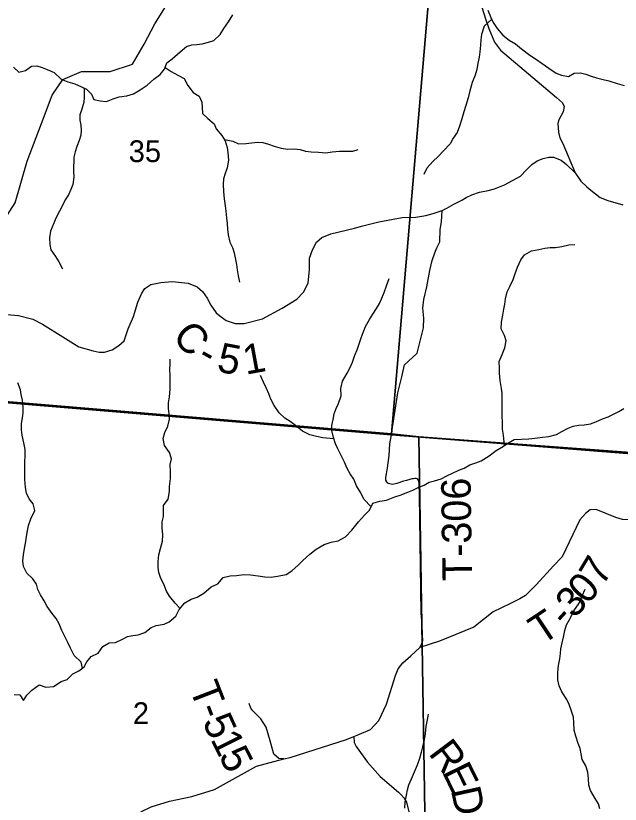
# Model space of a CAD drawing. Extents: x 1715311 to 2083412, y 146837 to 553079.
# Drawn here: x 1908696 to 1914828, y 339371 to 347369 of the extents above; entities that cross this region are included whole.
import ezdxf

# ---------------------------------------------------------------- set-up
doc = ezdxf.new("R2010")
doc.units = 0
for name, color, linetype in [('GM_X_County_Road', 7, 'Continuous'), ('GM_X_County_Road_Text', 7, 'Continuous'), ('GM_X_Minor_River', 7, 'Continuous'), ('GM_X_Section', 7, 'Continuous'), ('GM_X_Section_Text', 7, 'Continuous'), ('GM_X_Township', 7, 'Continuous'), ('GM_X_Township_Road', 7, 'Continuous'), ('GM_X_Township_Road_Text', 7, 'Continuous'), ('GM_X_Township_ROW', 7, 'Continuous')]:
    doc.layers.add(name, color=color, linetype=linetype)

msp = doc.modelspace()

# ---------------------------------------------------------------- linework, layer by layer
at = {"layer": 'GM_X_County_Road'}
for points in [[(1913423, 347455.2), (1913460.5, 347338.9), (1913494.3, 347239.5), (1913551.3, 347102.3), (1913613, 347021), (1914180.2, 346541.4), (1914243.6, 346486.1), (1914258.2, 346450.3), (1914250.1, 346395), (1914206.2, 346312.1), (1914194.9, 346276.3), (1914202.8, 346186.8), (1914217.1, 346131.9), (1914245.7, 346074.6), (1914372.3, 345775.9)], [(1908607, 344338.8), (1908723.2, 344329.7), (1908869.1, 344291), (1908967.1, 344240.8), (1909174.6, 344110.9), (1909335, 344009.7), (1909481.4, 343971.2), (1909543.1, 343955.8), (1909597, 343955.8), (1909674, 343978.9), (1909743.4, 344025.2), (1909797.3, 344071.4), (1909835.8, 344194.6), (1909889.7, 344317.9), (1909936, 344464.2), (1909974.5, 344556.7), (1910005.3, 344602.9), (1910066.9, 344641.4), (1910167.1, 344664.6), (1910282.7, 344672.3), (1910444.5, 344656.9), (1910536.9, 344618.3), (1910590.9, 344572.1), (1910637.1, 344502.8), (1910675.6, 344433.5), (1910729.5, 344356.4), (1910768.1, 344325.7), (1910829.7, 344279.4), (1910922.1, 344248.6), (1911014.6, 344248.6), (1911199.5, 344294.8), (1911399.8, 344402.7), (1911546.2, 344495.2), (1911615.5, 344564.5), (1911661.8, 344656.9), (1911677.1, 344795.6), (1911677.1, 344911.2), (1911708, 344995.9), (1911746.5, 345072.9), (1911800.4, 345119.2), (1911892.9, 345157.7), (1912131.3, 345215.9), (1912217.3, 345238.9), (1912380.2, 345277.8), (1912617.7, 345323.4), (1912754.3, 345326.4), (1912857.1, 345343.3), (1912932.2, 345361.7), (1913022.4, 345394.3), (1913067.8, 345417.8), (1913141, 345456.3), (1913221.9, 345498.7), (1913264.3, 345525.1), (1913324, 345551.4), (1913400.4, 345580), (1913488.8, 345596.7), (1913553.2, 345613.5), (1913655.9, 345654.1), (1913815.9, 345742.5), (1913878, 345807), (1913930.5, 345859.5), (1913985.4, 345897.8), (1914045.2, 345921.7), (1914102.4, 345936), (1914150.2, 345933.6), (1914229, 345905), (1914283.9, 345861.9), (1914372.3, 345775.9)], [(1914372.3, 345775.9), (1914429.6, 345689.9), (1914489.3, 345632.6), (1914529.9, 345599.1), (1914624.1, 345525.8), (1914701.1, 345494.9), (1914854.7, 345451)]]:
    msp.add_lwpolyline(points, dxfattribs=at)
at = {"layer": 'GM_X_Minor_River'}
for points in [[(1908672.3, 346848.1), (1908728, 346797.9), (1908796, 346813.6), (1908856, 346857.5), (1908910, 346861.2), (1908963.9, 346843), (1909015.7, 346822.8), (1909087.5, 346792.5), (1909155.2, 346726.2), (1909225, 346698), (1909294.8, 346677.7), (1909362.6, 346647.4), (1909414.5, 346623.2), (1909466.2, 346573), (1909488, 346520.9), (1909553.8, 346504.6), (1909617.7, 346498.4), (1909685.7, 346526.2), (1909745.7, 346546), (1909823.7, 346557.7), (1909891.7, 346577.4), (1909957.7, 346617.2), (1910029.8, 346665), (1910095.9, 346724.7), (1910162, 346772.5), (1910206.2, 346828.4), (1910228.4, 346892.3), (1910284.5, 346932.1), (1910362.6, 347003.9), (1910428.8, 347057.7), (1910482.7, 347073.5), (1910534.7, 347079.3), (1910586.6, 347085.1), (1910652.6, 347100.9), (1910704.6, 347118.7), (1910768.8, 347178.5), (1910806.9, 347240.4), (1910853.1, 347308.2), (1910899.3, 347380.1)], [(1913484.2, 347426.5), (1913515.8, 347352.4), (1913539.6, 347302.2), (1913579.3, 347240.1), (1913639, 347171.8), (1913702.7, 347121.5), (1913764.5, 347083.3), (1913828.3, 347035), (1913911.9, 346968.7), (1913979.6, 346924.4), (1914037.4, 346886.2), (1914105.2, 346835.9), (1914176.9, 346787.6), (1914232.7, 346767.4), (1914304.6, 346753.1), (1914362.6, 346786.9), (1914424.6, 346790.7), (1914480.4, 346776.5), (1914532.3, 346756.2), (1914588.2, 346740), (1914640, 346725.8), (1914713.9, 346707.5), (1914797.7, 346683.2), (1914869.5, 346662.9)], [(1913524.1, 347335), (1913447.6, 347264.6), (1913419.3, 347180.6), (1913415.1, 347126.6), (1913410.9, 347070.6), (1913404.7, 347002.6), (1913396.5, 346950.6), (1913384.3, 346886.6), (1913374.1, 346822.6), (1913355.9, 346766.6), (1913325.6, 346690.7), (1913301.4, 346608.7), (1913285.1, 346536.8), (1913262.8, 346458.8), (1913242.6, 346394.8), (1913220.4, 346322.9), (1913196.2, 346248.9), (1913173.9, 346185), (1913133.8, 346127.1), (1913103.6, 346071.2), (1913035.4, 345997.4), (1912979.3, 345939.6), (1912929.2, 345895.7), (1912867, 345823.9), (1912834.8, 345760)], [(1910211.8, 346844.7), (1910272, 346802.1), (1910341.8, 346765.8), (1910405.6, 346731.6), (1910441.3, 346661.4), (1910496.9, 346589.2), (1910556.7, 346554.9), (1910584.5, 346492.8), (1910586.3, 346442.8), (1910592, 346376.7), (1910645.8, 346326.5), (1910709.5, 346272.2), (1910729.3, 346222.1), (1910786.9, 346153.8), (1910820.7, 346101.7), (1910840.4, 346031.6), (1910848.2, 345981.5), (1910853.9, 345905.5), (1910841.6, 345827.5), (1910821.5, 345769.5), (1910805.3, 345715.5), (1910801.1, 345657.5), (1910802.8, 345587.5), (1910810.5, 345511.4), (1910820.2, 345441.3), (1910828, 345387.3), (1910833.8, 345319.2), (1910839.6, 345263.2), (1910845.3, 345203.1), (1910851.1, 345147.1), (1910866.8, 345071), (1910896.6, 345018.9), (1910912.3, 344964.8), (1910926.1, 344896.7), (1910933.9, 344844.6), (1910943.7, 344790.6), (1910953.4, 344732.5), (1910965.2, 344666.4)], [(1909390.7, 346634.3), (1909390.2, 346541.3), (1909388, 346491.3), (1909365.8, 346421.3), (1909345.6, 346363.3), (1909347.4, 346309.3), (1909355.2, 346259.2), (1909361, 346209.2), (1909354.8, 346157.2), (1909340.6, 346105.2), (1909316.4, 346043.3), (1909298.2, 345989.3), (1909284.1, 345935.3), (1909283.5, 345795.3), (1909285.3, 345733.2), (1909275, 345657.2), (1909254.9, 345605.3), (1909230.7, 345553.3), (1909198.6, 345501.5), (1909168.4, 345437.5), (1909140.2, 345385.6), (1909102, 345315.7), (1909083.8, 345263.8), (1909049.6, 345183.8), (1909037.3, 345115.9), (1909041.1, 345047.8), (1909052.9, 344995.7), (1909098.6, 344925.5), (1909132.3, 344871.4), (1909170, 344801.2)], [(1910813.4, 346113), (1910898.6, 346095.4), (1910956.4, 346071.2), (1911032.3, 346072.9), (1911086.3, 346078.7), (1911152.2, 346086.5), (1911204.1, 346082.2), (1911260, 346066), (1911317.8, 346045.8), (1911387.7, 346027.5), (1911451.6, 346017.3), (1911527.5, 346019), (1911581.4, 346010.8), (1911635.2, 345994.6), (1911693.1, 345988.4), (1911767, 345984.1), (1911840.9, 345977.8), (1911906.9, 345989.6), (1911980.8, 345995.3), (1912050.7, 345997.1), (1912116.6, 345996.8), (1912168.6, 346012.6)], [(1913653.3, 343009.4), (1913643.9, 343113.7), (1913634.2, 343175.7), (1913632.4, 343245.8), (1913630.7, 343305.8), (1913628.9, 343363.8), (1913631.1, 343429.9), (1913629.3, 343483.9), (1913629.5, 343537.9), (1913623.7, 343588), (1913610, 343670.1), (1913602.3, 343742.1), (1913602.5, 343794.1), (1913600.8, 343862.2), (1913629, 343934.1), (1913659.2, 344000), (1913669.5, 344072), (1913653.7, 344126.1), (1913622, 344192.3), (1913622.2, 344260.3), (1913638.5, 344332.3), (1913648.7, 344394.3), (1913656.9, 344444.3), (1913665, 344496.3), (1913681.3, 344568.2), (1913707.4, 344622.2), (1913741.7, 344694.1), (1913757.8, 344746), (1913786.1, 344820), (1913820.3, 344891.9), (1913856.5, 344943.8), (1913928.5, 344983.5), (1914002.5, 344999.3), (1914062.4, 345011), (1914118.4, 345016.8), (1914172.3, 345018.6), (1914234.3, 345028.4), (1914306.2, 345044.1), (1914368.2, 345049.9)], [(1912300.6, 342387.5), (1912227.4, 342466.7), (1912195.6, 342528.8), (1912153.9, 342599), (1912124.2, 342667.1), (1912088.5, 342721.3), (1912058.7, 342775.4), (1912031, 342841.6), (1911997.3, 342909.7), (1911963.6, 342975.9), (1911939.8, 343028), (1911918.1, 343090.1), (1911902.4, 343162.2), (1911902.6, 343214.2), (1911914.8, 343272.2), (1911927, 343330.2), (1911947.1, 343384.1), (1911971.3, 343436.1), (1911997.5, 343514), (1911993.8, 343588.1), (1912012.1, 343662), (1912058.3, 343743.9), (1912088.5, 343799.8), (1912110.7, 343855.8), (1912134.9, 343927.7), (1912159.1, 343981.6), (1912181.3, 344041.6), (1912201.5, 344101.5), (1912219.7, 344157.5), (1912245.8, 344215.4), (1912284, 344287.3), (1912318.2, 344343.2), (1912354.4, 344399.1), (1912384.5, 344451), (1912410.7, 344505), (1912432.9, 344560.9), (1912457.1, 344628.8), (1912483.3, 344702.8)], [(1910362.6, 341358), (1910311.9, 341411.4), (1910254.2, 341481.6), (1910224.5, 341533.8), (1910202.7, 341591.9), (1910163.1, 341670.1), (1910149.3, 341720.1), (1910139.5, 341772.2), (1910139.7, 341832.2), (1910146, 341902.2), (1910164.2, 341966.2), (1910186.4, 342038.1), (1910188.6, 342104.2), (1910180.9, 342174.2), (1910183.1, 342234.2), (1910193.3, 342288.2), (1910193.6, 342350.2), (1910195.8, 342402.3), (1910243.9, 342464.1), (1910254.2, 342542.1), (1910254.4, 342594.1), (1910266.7, 342674.1), (1910264.9, 342744.2), (1910263.2, 342818.2), (1910275.4, 342874.2), (1910255.7, 342938.3), (1910206, 343010.5), (1910192.3, 343080.6), (1910208.5, 343140.5), (1910238.7, 343206.5), (1910256.9, 343278.4), (1910253.1, 343330.5), (1910247.3, 343386.5), (1910245.6, 343442.5), (1910255.8, 343502.5), (1910264, 343582.5), (1910264.2, 343634.6), (1910262.6, 343718.6), (1910260.8, 343780.6), (1910261, 343836.7), (1910263.2, 343886.7)], [(1911922.9, 343076.3), (1911812.2, 343086.5), (1911748.3, 343102.8), (1911678.5, 343117), (1911606.7, 343155.3), (1911533, 343213.6), (1911479.3, 343253.8), (1911427.4, 343288), (1911367.7, 343342.3), (1911316.1, 343414.5), (1911284.3, 343480.7), (1911264.6, 343532.8), (1911238.8, 343586.9), (1911211.1, 343651), (1911177.4, 343719.2)], [(1909372.5, 340752.2), (1909358.9, 340810.7), (1909287.3, 340879), (1909251.6, 340953.2), (1909223.8, 341011.3), (1909164.4, 341131.6), (1909136.6, 341199.7), (1909104.9, 341255.9), (1909067.1, 341306), (1909015.5, 341378.3), (1908983.7, 341434.4), (1908948, 341496.6), (1908920.2, 341548.7), (1908906.4, 341604.8), (1908870.7, 341658.9), (1908807, 341715.2), (1908773.3, 341783.4), (1908769.5, 341839.4), (1908773.7, 341899.4), (1908783.9, 341963.4), (1908798.2, 342037.4), (1908806.4, 342087.4), (1908814.6, 342145.4), (1908824.8, 342197.3), (1908849, 342265.3), (1908891.2, 342349.1), (1908871.5, 342419.3), (1908833.8, 342469.4), (1908806, 342527.6), (1908794.2, 342583.6), (1908788.5, 342663.7), (1908786.7, 342717.7), (1908787, 342793.7), (1908789.2, 342849.8), (1908791.4, 342899.8), (1908791.7, 342969.8), (1908777.9, 343035.9), (1908762.3, 343116), (1908754.5, 343168), (1908754.7, 343232), (1908764.9, 343290), (1908771.1, 343340), (1908771.3, 343400.1), (1908763.6, 343468.1), (1908751.8, 343526.2), (1908744, 343576.2), (1908716.3, 343646.4)], [(1909883.2, 341080.9), (1909937.2, 341088.7), (1910007.2, 341112.4), (1910069.3, 341162.2), (1910121.3, 341184), (1910203.3, 341197.7), (1910253.3, 341221.5), (1910319.4, 341279.3), (1910353.6, 341347.2), (1910409.8, 341415), (1910475.9, 341450.8), (1910537.8, 341470.6), (1910603.9, 341512.3), (1910678, 341576.1), (1910746.1, 341607.8), (1910800.2, 341671.7), (1910872.2, 341687.4), (1910934.1, 341691.2), (1911010.1, 341700.9), (1911078, 341696.6), (1911153.8, 341686.3), (1911221.7, 341678.1), (1911287.6, 341675.8), (1911351.6, 341683.6), (1911439.5, 341701.3), (1911495.6, 341737.1), (1911559.7, 341796.9), (1911609.8, 341844.7), (1911678, 341908.5), (1911744.1, 341958.2), (1911824.2, 342006), (1911896.2, 342027.7), (1911968.1, 342041.4), (1912042.2, 342083.2), (1912106.3, 342151), (1912174.6, 342236.8), (1912234.7, 342304.6), (1912284.9, 342354.4), (1912319.1, 342426.3), (1912391.1, 342444), (1912457, 342453.8), (1912543, 342487.5), (1912595, 342505.3), (1912675, 342535), (1912725, 342556.8), (1912779.1, 342582.6), (1912839.1, 342608.4), (1912891.1, 342636.2), (1912945.1, 342650.1), (1913011.1, 342671.8), (1913069.1, 342703.6), (1913127.2, 342729.4), (1913191.2, 342759.2), (1913245.2, 342781), (1913303.2, 342812.8), (1913363.2, 342834.6), (1913419.2, 342854.4), (1913499.3, 342906.1), (1913569.4, 342957.9), (1913627.5, 342991.7), (1913685.6, 343031.5), (1913751.6, 343069.2), (1913827.5, 343073), (1913901.4, 343076.7), (1913987.4, 343088.4), (1914039.3, 343094.2), (1914103.3, 343101.9), (1914181.3, 343121.7), (1914235.3, 343153.5), (1914299.3, 343185.2), (1914351.3, 343205.1), (1914403.3, 343214.9), (1914463.3, 343220.6), (1914527.2, 343230.4), (1914581.2, 343250.2), (1914649.2, 343280), (1914707.2, 343299.8), (1914761.3, 343327.6), (1914815.3, 343353.4), (1914865.3, 343385.2)], [(1914622.6, 339324.2), (1914606.8, 339374.3), (1914573, 339428.4), (1914527.4, 339510.7), (1914509.6, 339564.8), (1914505.8, 339626.8), (1914498.1, 339694.8), (1914478.4, 339761), (1914442.7, 339825.1), (1914430.9, 339883.2), (1914421.1, 339935.2), (1914401.3, 339987.3), (1914377.6, 340061.5), (1914359.9, 340121.6), (1914356.2, 340201.6), (1914354.4, 340253.6), (1914330.7, 340325.8), (1914308.9, 340381.9), (1914285.1, 340432), (1914237.5, 340510.2), (1914207.8, 340572.4), (1914196, 340634.4), (1914194.3, 340708.5), (1914202.5, 340776.5), (1914216.8, 340846.5), (1914222.9, 340898.5), (1914227.1, 340948.5), (1914239.3, 341008.4), (1914253.5, 341064.4), (1914267.7, 341132.4), (1914283.9, 341190.4), (1914324.2, 341260.2), (1914356.4, 341332.2), (1914410.6, 341410), (1914442.8, 341483.9), (1914471, 341551.8)], [(1908678.6, 340483.2), (1908738.5, 340478.9), (1908774.2, 340422.8), (1908808.4, 340476.7), (1908860.5, 340528.5), (1908932.6, 340582.2), (1909000.4, 340560), (1909078.4, 340563.7), (1909156.5, 340617.4), (1909218.4, 340637.2), (1909274.6, 340693), (1909336.6, 340724.8), (1909388.7, 340764.6), (1909416.9, 340816.5), (1909461, 340870.4), (1909531, 340902.1), (1909581.2, 340972), (1909643.3, 341007.7), (1909709.2, 341011.5), (1909779.2, 341045.2), (1909831.3, 341071.1), (1909883.2, 341080.9)], [(1912643.2, 339329.6), (1912645.4, 339395.7), (1912661.6, 339461.6), (1912671.8, 339515.6), (1912684, 339567.6), (1912712.2, 339629.5), (1912740.4, 339699.5), (1912770.6, 339771.4), (1912794.9, 339839.3), (1912811.1, 339899.3), (1912825.2, 339953.2), (1912841.5, 340023.2), (1912853.7, 340089.2), (1912860, 340159.2), (1912868.1, 340211.2), (1912884.4, 340285.2)]]:
    msp.add_lwpolyline(points, dxfattribs=at)
at = {"layer": 'GM_X_Section'}
for points in [[(1907522.6, 348953.6), (1912974.4, 348592.5), (1912507.2, 343126.9), (1907495.6, 343547.1), (1907063.6, 343582)], [(1912974.4, 348592.5), (1918430.1, 348149.3), (1918409.6, 347873.3), (1917995, 342711.6), (1912785.2, 343098.3), (1912507.2, 343126.9)], [(1912507.2, 343126.9), (1912785.2, 343098.3), (1912879.1, 337177.5), (1906715.7, 337800.2), (1907495.6, 343547.1)], [(1917995, 342711.6), (1917539.2, 336943.9), (1912879.1, 337177.5), (1912785.2, 343098.3)]]:
    msp.add_lwpolyline(points, close=True, dxfattribs=at)
at = {"layer": 'GM_X_Township'}
for points in [[(1919699.2, 363864.4), (1919439.1, 360580.1), (1918983.9, 354830.3), (1918871.7, 353413.6), (1918282.3, 346303.2), (1917980.7, 342685.3), (1915843.3, 342854.6), (1912506.3, 343119), (1908092.4, 343486.1), (1907016, 343561.4), (1905608.6, 343671.6), (1902260.4, 343933.5), (1900188.2, 344104.1), (1897396, 344333.9), (1896407.1, 344384.9)], [(1895778.9, 336658.8), (1896008.1, 339457.6), (1896188.7, 341713.2), (1896407.1, 344384.9), (1897396, 344333.9), (1900188.2, 344104.1), (1902260.4, 343933.5), (1905608.6, 343671.6), (1907016, 343561.4), (1908092.4, 343486.1), (1912506.3, 343119), (1915843.3, 342854.6), (1917980.7, 342685.3), (1917862.7, 341233.1), (1917737.8, 339603.6), (1917500.7, 336917.9)]]:
    msp.add_lwpolyline(points, dxfattribs=at)
at = {"layer": 'GM_X_Township_Road'}
for points in [[(1912510.8, 343148.3), (1912571.2, 343545), (1912611.1, 343707.2), (1912641, 343827), (1912764.4, 343941.6), (1912768.6, 343945.8), (1912833.3, 344204.4), (1912835.3, 344301.2), (1912827.2, 344404.2), (1912835.3, 344490.9), (1912865.6, 344618), (1912896.6, 344784.6), (1912920.4, 344885.9), (1912945.9, 344964.3), (1912967.9, 345013.6), (1912997, 345077), (1913002.8, 345200.6), (1913016.3, 345279), (1913022.4, 345394.3)], [(1912820.2, 341014.3), (1912824.6, 341031.2), (1912822.2, 341082.4), (1912819, 341195.9), (1912807.6, 341308), (1912791.1, 342507.3), (1912787.7, 342620.9), (1912783.8, 342650.8), (1912772.3, 342671), (1912756.5, 342674.5), (1912745.8, 342674), (1912731.4, 342672.3), (1912714.4, 342670.6), (1912694.1, 342665.5), (1912661.4, 342654.8), (1912631, 342646.8), (1912563.4, 342623.8), (1912518.2, 342613.2), (1912478.5, 342622.7), (1912472.3, 342626.5), (1912459.8, 342640.2), (1912451.1, 342657.6), (1912451.1, 342686.2), (1912457.6, 342722), (1912468.4, 342783.5), (1912483.6, 342906.9), (1912490.1, 343025.2), (1912506.3, 343119), (1912510.8, 343148.3)], [(1915240, 342261.9), (1914937.2, 342255.5), (1914851.5, 342258.5), (1914784, 342278.2), (1914674.4, 342323.2), (1914584.5, 342359.7), (1914522.6, 342357), (1914474.8, 342320.4), (1914418.6, 342255.7), (1914238.5, 341881.1), (1914234.8, 341878.7), (1914151.6, 341788.9), (1913980.1, 341600.5), (1913868.8, 341488.4), (1913811.4, 341453.9), (1913710, 341403.5), (1913538.6, 341322.4), (1913342.1, 341167.2), (1913252.1, 341130.8), (1912993.4, 341023.4), (1912796, 340962.1)], [(1912159.3, 340071.2), (1912295.7, 340130.4), (1912380, 340221.7), (1912458.7, 340387), (1912549.1, 340678.1), (1912574.9, 340743.4), (1912623.8, 340803.9), (1912703.3, 340877.8), (1912796, 340962.1), (1912815.8, 340997), (1912820.2, 341014.3)], [(1911414.5, 339832.2), (1911363.8, 339836.4), (1911314.6, 339877.5), (1911297.3, 339939.2), (1911278, 340012.4), (1911235.6, 340151.2), (1911183.6, 340238), (1911100.8, 340318.9), (1911080.7, 340345.2), (1911062.9, 340391.1)], [(1911414.5, 339832.2), (1911479, 339845), (1912051.1, 340028.5), (1912126.5, 340057), (1912159.3, 340071.2)], [(1912126.5, 340057), (1912128.6, 339995.8), (1912148.9, 339955.1), (1912263, 339798.1), (1912391.4, 339653.4), (1912578.4, 339494.1), (1912606.4, 339464.6), (1912638, 339431.1), (1912658.4, 339392.4), (1912699.2, 339225.2)]]:
    msp.add_lwpolyline(points, dxfattribs=at)
at = {"layer": 'GM_X_Township_ROW'}
for points in [[(1908309.7, 344290.1), (1908295.6, 344500.3), (1908331.6, 344824.4), (1908427.7, 345064.5), (1908691.8, 345472.7), (1908811.9, 345892.9), (1908956, 346277), (1909064, 346565.2), (1909172.1, 346721.3), (1909364.2, 346805.3), (1909652.3, 346805.3), (1909880.4, 346877.4), (1910000.5, 347081.5), (1910108.5, 347285.6), (1910215.3, 347459)], [(1909322.6, 333350.6), (1909398, 333349.7), (1909460.9, 333342.4), (1909493.6, 333341), (1909507.2, 333357.3), (1909742.1, 337462.7), (1909820.5, 339017.1), (1909828.7, 339094.8), (1909860.2, 339185.5), (1909911.5, 339244.7), (1909970.7, 339296), (1910069.3, 339343.4), (1910257, 339400.3), (1910481.3, 339448.4), (1910713.7, 339520.5), (1911139.7, 339755.6), (1911414.5, 339832.2)]]:
    msp.add_lwpolyline(points, dxfattribs=at)

# ---------------------------------------------------------------- texts
at = {"layer": 'GM_X_County_Road_Text'}
for s, rotation, p in [('C', 312.44907, (1910273, 344105)), ('5', 349.10697, (1910726.8, 343762.7)), ('1', 10.34536, (1911029, 343727.2)), ('-', 330.91952, (1910521.8, 343858))]:
    msp.add_text(s, height=300, rotation=rotation, dxfattribs=at).set_placement(p)
at = {"layer": 'GM_X_Section_Text'}
for s, p in [('35', (1909841.7, 345884.6)), ('2', (1909883.5, 340183.8))]:
    msp.add_text(s, height=221, rotation=0.00001, dxfattribs=at).set_placement(p)
at = {"layer": 'GM_X_Township_Road_Text'}
for s, rotation, p in [('T-306', 90.84508, (1913325.7, 341637.3)), ('7', 59.10282, (1914651.1, 341574.2)), ('0', 48.47791, (1914492.8, 341386.9)), ('3', 47.05, (1914361.4, 341245.6)), ('T', 33.56051, (1914031.2, 340979.5)), ('-', 47.51711, (1914278.6, 341155.2)), ('T', 291.18533, (1910453.9, 340549)), ('-', 291.18534, (1910534.8, 340340.1)), ('5', 294.2591, (1910585.8, 340210.1)), ('1', 296.57015, (1910666.7, 340031.1)), ('R', 306.88083, (1912875.5, 339884.6)), ('5', 297.01947, (1910749.9, 339864.8)), ('E', 296.26799, (1913015.7, 339700)), ('D', 282.4166, (1913108.6, 339516.8))]:
    msp.add_text(s, height=300, rotation=rotation, dxfattribs=at).set_placement(p)

doc.saveas('drawing.dxf')
